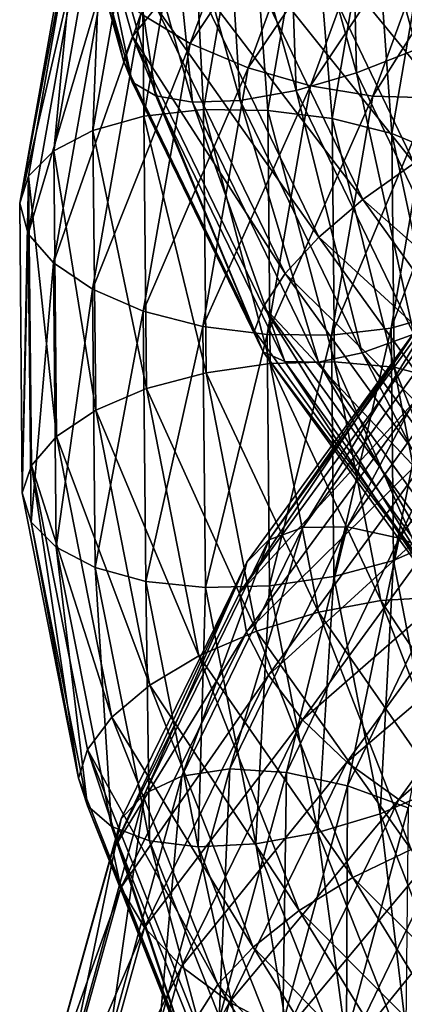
# Model space of a CAD drawing. Header units: metres. Extents: x -109 to 109, y -452 to 89.
# Tile 378 of 656: x -18.94 to -14.69, y -31.96 to -21.07. Entities that reach past the tile are written whole.
import ezdxf

# ---------------------------------------------------------------- set-up
doc = ezdxf.new("R2010")
doc.units = ezdxf.units.M
doc.layers.add('solid_K244270000C71_000', color=7, linetype='CONTINUOUS')
doc.layers.add('solid_k244270000c71_000_02', color=7, linetype='CONTINUOUS')

msp = doc.modelspace()

# ---------------------------------------------------------------- linework, layer by layer
at = {"layer": 'solid_K244270000C71_000'}
for points in [[(-18.586407, -18.074919, 752.072021), (-17.790848, -21.523029, 751.850952), (-18.687634, -18.324261, 752.643494)], [(-18.586407, -18.074919, 752.072021), (-17.691984, -21.255943, 751.297852), (-17.790848, -21.523029, 751.850952)], [(-17.430216, -20.93116, 750.808716), (-17.691984, -21.255943, 751.297852), (-18.586407, -18.074919, 752.072021)], [(-18.687634, -18.324261, 752.643494), (-17.790848, -21.523029, 751.850952), (-18.588299, -18.583757, 753.21228)], [(-18.588299, -18.583757, 753.21228), (-17.693785, -21.760099, 752.417786), (-18.314949, -18.780176, 753.769836)], [(-17.790848, -21.523029, 751.850952), (-17.693785, -21.760099, 752.417786), (-18.588299, -18.583757, 753.21228)], [(-18.314949, -18.780176, 753.769836), (-17.43359, -21.911093, 752.985657), (-17.888954, -18.919849, 754.266724)], [(-17.693785, -21.760099, 752.417786), (-17.43359, -21.911093, 752.985657), (-18.314949, -18.780176, 753.769836)], [(-17.888954, -18.919849, 754.266724), (-17.028095, -21.981743, 753.505493), (-17.335743, -18.989935, 754.6651)], [(-17.43359, -21.911093, 752.985657), (-17.028095, -21.981743, 753.505493), (-17.888954, -18.919849, 754.266724)], [(-17.335743, -18.989935, 754.6651), (-16.501505, -21.963404, 753.938354), (-16.684895, -18.980789, 754.9328)], [(-17.028095, -21.981743, 753.505493), (-16.501505, -21.963404, 753.938354), (-17.335743, -18.989935, 754.6651)], [(-16.501505, -21.963404, 753.938354), (-15.881976, -21.851191, 754.250183), (-16.684895, -18.980789, 754.9328)], [(-17.048382, -19.156713, 771.935608), (-17.567652, -22.136698, 770.968018), (-17.593739, -19.229416, 772.359314)], [(-16.907091, -22.063551, 770.730225), (-17.567652, -22.136698, 770.968018), (-17.048382, -19.156713, 771.935608)], [(-16.407347, -19.183561, 771.638367), (-16.907091, -22.063551, 770.730225), (-17.048382, -19.156713, 771.935608)], [(-17.593739, -19.229416, 772.359314), (-18.129618, -22.293386, 771.337891), (-18.014193, -19.39238, 772.875305)], [(-17.567652, -22.136698, 770.968018), (-18.129618, -22.293386, 771.337891), (-17.593739, -19.229416, 772.359314)], [(-16.195234, -22.073421, 770.632507), (-16.907091, -22.063551, 770.730225), (-16.407347, -19.183561, 771.638367)], [(-15.716531, -19.302111, 771.479309), (-16.195234, -22.073421, 770.632507), (-16.407347, -19.183561, 771.638367)], [(-18.014193, -19.39238, 772.875305), (-18.56288, -22.519835, 771.80896), (-18.284729, -19.63172, 773.443848)], [(-18.129618, -22.293386, 771.337891), (-18.56288, -22.519835, 771.80896), (-18.014193, -19.39238, 772.875305)], [(-18.284729, -19.63172, 773.443848), (-18.939135, -23.098536, 772.910767), (-18.375149, -19.913742, 774.031189)], [(-18.284729, -19.63172, 773.443848), (-18.841656, -22.798452, 772.344177), (-18.939135, -23.098536, 772.910767)], [(-18.56288, -22.519835, 771.80896), (-18.841656, -22.798452, 772.344177), (-18.284729, -19.63172, 773.443848)], [(-18.375149, -19.913742, 774.031189), (-18.939135, -23.098536, 772.910767), (-18.286591, -20.275549, 774.574219)], [(-15.875462, -19.946161, 750.018127), (-14.575467, -22.654047, 749.463623), (-16.495716, -20.253502, 750.139709)], [(-18.939135, -23.098536, 772.910767), (-18.843575, -23.435522, 773.454285), (-18.286591, -20.275549, 774.574219)], [(-18.286591, -20.275549, 774.574219), (-18.843575, -23.435522, 773.454285), (-18.017677, -20.642815, 775.070557)], [(-16.495716, -20.253502, 750.139709), (-15.144931, -23.057104, 749.538696), (-17.023392, -20.589222, 750.411865)], [(-14.575467, -22.654047, 749.463623), (-15.144931, -23.057104, 749.538696), (-16.495716, -20.253502, 750.139709)], [(-18.843575, -23.435522, 773.454285), (-18.566471, -23.757416, 773.965393), (-18.017677, -20.642815, 775.070557)], [(-18.017677, -20.642815, 775.070557), (-18.566471, -23.757416, 773.965393), (-17.598597, -21.00403, 775.474731)], [(-17.023392, -20.589222, 750.411865), (-15.629397, -23.473557, 749.768433), (-17.430216, -20.93116, 750.808716)], [(-15.144931, -23.057104, 749.538696), (-15.629397, -23.473557, 749.768433), (-17.023392, -20.589222, 750.411865)], [(-18.566471, -23.757416, 773.965393), (-18.134626, -24.05039, 774.399414), (-17.598597, -21.00403, 775.474731)], [(-17.598597, -21.00403, 775.474731), (-18.134626, -24.05039, 774.399414), (-17.054365, -21.332037, 775.754517)], [(-17.430216, -20.93116, 750.808716), (-16.002909, -23.876907, 750.129211), (-17.691984, -21.255943, 751.297852)], [(-15.629397, -23.473557, 749.768433), (-16.002909, -23.876907, 750.129211), (-17.430216, -20.93116, 750.808716)], [(-18.134626, -24.05039, 774.399414), (-17.573818, -24.291466, 774.722534), (-17.054365, -21.332037, 775.754517)], [(-17.691984, -21.255943, 751.297852), (-16.343513, -24.51045, 751.129883), (-17.790848, -21.523029, 751.850952)], [(-17.691984, -21.255943, 751.297852), (-16.24324, -24.240185, 750.591003), (-16.343513, -24.51045, 751.129883)], [(-16.002909, -23.876907, 750.129211), (-16.24324, -24.240185, 750.591003), (-17.691984, -21.255943, 751.297852)], [(-17.054365, -21.332037, 775.754517), (-17.573818, -24.291466, 774.722534), (-16.41408, -21.602175, 775.884399)], [(-17.790848, -21.523029, 751.850952), (-16.343513, -24.51045, 751.129883), (-17.693785, -21.760099, 752.417786)], [(-17.573818, -24.291466, 774.722534), (-16.91403, -24.460669, 774.907043), (-16.41408, -21.602175, 775.884399)], [(-17.693785, -21.760099, 752.417786), (-16.244894, -24.740068, 751.691833), (-17.43359, -21.911093, 752.985657)], [(-16.343513, -24.51045, 751.129883), (-16.244894, -24.740068, 751.691833), (-17.693785, -21.760099, 752.417786)], [(-17.43359, -21.911093, 752.985657), (-16.006004, -24.848751, 752.269592), (-17.028095, -21.981743, 753.505493)], [(-16.244894, -24.740068, 751.691833), (-16.006004, -24.848751, 752.269592), (-17.43359, -21.911093, 752.985657)], [(-17.028095, -21.981743, 753.505493), (-15.633715, -24.855082, 752.811279), (-16.501505, -21.963404, 753.938354)], [(-16.006004, -24.848751, 752.269592), (-15.633715, -24.855082, 752.811279), (-17.028095, -21.981743, 753.505493)], [(-15.633715, -24.855082, 752.811279), (-15.150247, -24.754332, 753.276855), (-16.501505, -21.963404, 753.938354)], [(-16.907091, -22.063551, 770.730225), (-16.878349, -24.972498, 769.785522), (-17.567652, -22.136698, 770.968018)], [(-16.167702, -24.872551, 769.750671), (-16.878349, -24.972498, 769.785522), (-16.907091, -22.063551, 770.730225)], [(-16.195234, -22.073421, 770.632507), (-16.167702, -24.872551, 769.750671), (-16.907091, -22.063551, 770.730225)], [(-17.567652, -22.136698, 770.968018), (-17.537786, -25.146664, 769.962341), (-18.129618, -22.293386, 771.337891)], [(-16.878349, -24.972498, 769.785522), (-17.537786, -25.146664, 769.962341), (-17.567652, -22.136698, 770.968018)], [(-18.129618, -22.293386, 771.337891), (-18.098797, -25.38817, 770.277283), (-18.56288, -22.519835, 771.80896)], [(-17.537786, -25.146664, 769.962341), (-18.098797, -25.38817, 770.277283), (-18.129618, -22.293386, 771.337891)], [(-18.56288, -22.519835, 771.80896), (-18.531321, -25.678696, 770.702332), (-18.841656, -22.798452, 772.344177)], [(-18.098797, -25.38817, 770.277283), (-18.531321, -25.678696, 770.702332), (-18.56288, -22.519835, 771.80896)], [(-18.841656, -22.798452, 772.344177), (-18.910107, -26.300278, 771.754272), (-18.939135, -23.098536, 772.910767)], [(-18.841656, -22.798452, 772.344177), (-18.809626, -25.996922, 771.203613), (-18.910107, -26.300278, 771.754272)], [(-18.531321, -25.678696, 770.702332), (-18.809626, -25.996922, 771.203613), (-18.841656, -22.798452, 772.344177)], [(-18.939135, -23.098536, 772.910767), (-18.910107, -26.300278, 771.754272), (-18.843575, -23.435522, 773.454285)], [(-18.910107, -26.300278, 771.754272), (-18.811541, -26.626976, 772.293213), (-18.843575, -23.435522, 773.454285)], [(-18.843575, -23.435522, 773.454285), (-18.811541, -26.626976, 772.293213), (-18.566471, -23.757416, 773.965393)], [(-18.811541, -26.626976, 772.293213), (-18.534906, -26.902931, 772.81958), (-18.566471, -23.757416, 773.965393)], [(-18.566471, -23.757416, 773.965393), (-18.534906, -26.902931, 772.81958), (-18.134626, -24.05039, 774.399414)], [(-16.002909, -23.876907, 750.129211), (-14.074968, -26.545824, 749.554565), (-16.24324, -24.240185, 750.591003)], [(-18.534906, -26.902931, 772.81958), (-18.103796, -27.126879, 773.284241), (-18.134626, -24.05039, 774.399414)], [(-18.134626, -24.05039, 774.399414), (-18.103796, -27.126879, 773.284241), (-17.573818, -24.291466, 774.722534)], [(-16.24324, -24.240185, 750.591003), (-14.375127, -27.234196, 750.513184), (-16.343513, -24.51045, 751.129883)], [(-14.074968, -26.545824, 749.554565), (-14.286346, -26.943731, 749.991455), (-16.24324, -24.240185, 750.591003)], [(-18.103796, -27.126879, 773.284241), (-17.543941, -27.280062, 773.651855), (-17.573818, -24.291466, 774.722534)], [(-17.573818, -24.291466, 774.722534), (-17.543941, -27.280062, 773.651855), (-16.91403, -24.460669, 774.907043)], [(-17.543941, -27.280062, 773.651855), (-16.885275, -27.347248, 773.892395), (-16.91403, -24.460669, 774.907043)], [(-14.524717, -24.459684, 794.722046), (-16.427776, -27.068338, 793.650391), (-16.50935, -27.408712, 794.226318)], [(-16.343513, -24.51045, 751.129883), (-14.375127, -27.234196, 750.513184), (-16.244894, -24.740068, 751.691833)], [(-14.375127, -27.234196, 750.513184), (-14.287801, -27.440002, 751.075073), (-16.244894, -24.740068, 751.691833)], [(-16.167702, -24.872551, 769.750671), (-15.633248, -27.621632, 768.877441), (-16.878349, -24.972498, 769.785522)], [(-16.878349, -24.972498, 769.785522), (-16.320404, -27.829132, 768.849854), (-17.537786, -25.146664, 769.962341)], [(-15.633248, -27.621632, 768.877441), (-16.320404, -27.829132, 768.849854), (-16.878349, -24.972498, 769.785522)], [(-17.537786, -25.146664, 769.962341), (-16.958042, -28.102224, 768.966187), (-18.098797, -25.38817, 770.277283)], [(-16.320404, -27.829132, 768.849854), (-16.958042, -28.102224, 768.966187), (-17.537786, -25.146664, 769.962341)], [(-18.098797, -25.38817, 770.277283), (-17.500507, -28.426777, 769.226563), (-18.531321, -25.678696, 770.702332)], [(-16.958042, -28.102224, 768.966187), (-17.500507, -28.426777, 769.226563), (-18.098797, -25.38817, 770.277283)], [(-18.531321, -25.678696, 770.702332), (-17.918734, -28.780029, 769.606079), (-18.809626, -25.996922, 771.203613)], [(-17.500507, -28.426777, 769.226563), (-17.918734, -28.780029, 769.606079), (-18.531321, -25.678696, 770.702332)], [(-18.809626, -25.996922, 771.203613), (-18.288177, -29.454475, 770.604614), (-18.910107, -26.300278, 771.754272)], [(-18.809626, -25.996922, 771.203613), (-18.187838, -29.137003, 770.073608), (-18.288177, -29.454475, 770.604614)], [(-17.918734, -28.780029, 769.606079), (-18.187838, -29.137003, 770.073608), (-18.809626, -25.996922, 771.203613)], [(-18.910107, -26.300278, 771.754272), (-18.288177, -29.454475, 770.604614), (-18.811541, -26.626976, 772.293213)], [(-18.811541, -26.626976, 772.293213), (-18.18969, -29.760103, 771.143127), (-18.534906, -26.902931, 772.81958)], [(-18.288177, -29.454475, 770.604614), (-18.18969, -29.760103, 771.143127), (-18.811541, -26.626976, 772.293213)], [(-16.184713, -26.819813, 793.059021), (-17.554741, -29.624382, 791.837891), (-16.427776, -27.068338, 793.650391)], [(-18.534906, -26.902931, 772.81958), (-17.922201, -29.991035, 771.684753), (-18.103796, -27.126879, 773.284241)], [(-18.18969, -29.760103, 771.143127), (-17.922201, -29.991035, 771.684753), (-18.534906, -26.902931, 772.81958)], [(-16.427776, -27.068338, 793.650391), (-17.907795, -30.252764, 792.954285), (-16.50935, -27.408712, 794.226318)], [(-16.427776, -27.068338, 793.650391), (-17.818378, -29.906099, 792.395081), (-17.907795, -30.252764, 792.954285)], [(-17.554741, -29.624382, 791.837891), (-17.818378, -29.906099, 792.395081), (-16.427776, -27.068338, 793.650391)], [(-18.103796, -27.126879, 773.284241), (-17.505342, -30.147356, 772.179993), (-17.543941, -27.280062, 773.651855)], [(-17.922201, -29.991035, 771.684753), (-17.505342, -30.147356, 772.179993), (-18.103796, -27.126879, 773.284241)], [(-17.543941, -27.280062, 773.651855), (-16.963995, -30.214449, 772.591858), (-16.885275, -27.347248, 773.892395)], [(-17.505342, -30.147356, 772.179993), (-16.963995, -30.214449, 772.591858), (-17.543941, -27.280062, 773.651855)], [(-16.50935, -27.408712, 794.226318), (-17.907795, -30.252764, 792.954285), (-16.429449, -27.840025, 794.733398)], [(-16.963995, -30.214449, 772.591858), (-16.327101, -30.181721, 772.888), (-16.885275, -27.347248, 773.892395)], [(-15.633248, -27.621632, 768.877441), (-14.611188, -30.24395, 768.056885), (-16.320404, -27.829132, 768.849854)], [(-17.907795, -30.252764, 792.954285), (-17.820192, -30.670006, 793.4599), (-16.429449, -27.840025, 794.733398)], [(-16.320404, -27.829132, 768.849854), (-15.253419, -30.553385, 767.969299), (-16.958042, -28.102224, 768.966187)], [(-14.611188, -30.24395, 768.056885), (-15.253419, -30.553385, 767.969299), (-16.320404, -27.829132, 768.849854)], [(-16.958042, -28.102224, 768.966187), (-15.84937, -30.920238, 768.027527), (-17.500507, -28.426777, 769.226563)], [(-15.253419, -30.553385, 767.969299), (-15.84937, -30.920238, 768.027527), (-16.958042, -28.102224, 768.966187)], [(-17.500507, -28.426777, 769.226563), (-16.356371, -31.323505, 768.235535), (-17.918734, -28.780029, 769.606079)], [(-15.84937, -30.920238, 768.027527), (-16.356371, -31.323505, 768.235535), (-17.500507, -28.426777, 769.226563)], [(-17.918734, -28.780029, 769.606079), (-16.747255, -31.736216, 768.571289), (-18.187838, -29.137003, 770.073608)], [(-16.356371, -31.323505, 768.235535), (-16.747255, -31.736216, 768.571289), (-17.918734, -28.780029, 769.606079)], [(-18.187838, -29.137003, 770.073608), (-17.095507, -32.460281, 769.518738), (-18.288177, -29.454475, 770.604614)], [(-18.187838, -29.137003, 770.073608), (-16.998764, -32.129921, 769.006531), (-17.095507, -32.460281, 769.518738)], [(-16.747255, -31.736216, 768.571289), (-16.998764, -32.129921, 769.006531), (-18.187838, -29.137003, 770.073608)], [(-16.613565, -29.353617, 790.876282), (-17.388416, -32.174129, 789.637512), (-17.145012, -29.434738, 791.31842)], [(-16.734596, -32.120766, 789.375366), (-17.388416, -32.174129, 789.637512), (-16.613565, -29.353617, 790.876282)], [(-15.988879, -29.391943, 790.545837), (-16.734596, -32.120766, 789.375366), (-16.613565, -29.353617, 790.876282)], [(-18.288177, -29.454475, 770.604614), (-17.095507, -32.460281, 769.518738), (-18.18969, -29.760103, 771.143127)], [(-17.145012, -29.434738, 791.31842), (-17.944651, -32.331886, 790.018677), (-17.554741, -29.624382, 791.837891)], [(-17.388416, -32.174129, 789.637512), (-17.944651, -32.331886, 790.018677), (-17.145012, -29.434738, 791.31842)], [(-17.554741, -29.624382, 791.837891), (-18.373489, -32.579029, 790.487732), (-17.818378, -29.906099, 792.395081)], [(-17.944651, -32.331886, 790.018677), (-18.373489, -32.579029, 790.487732), (-17.554741, -29.624382, 791.837891)], [(-18.18969, -29.760103, 771.143127), (-17.000496, -32.746456, 770.056946), (-17.922201, -29.991035, 771.684753)], [(-17.095507, -32.460281, 769.518738), (-17.000496, -32.746456, 770.056946), (-18.18969, -29.760103, 771.143127)], [(-17.818378, -29.906099, 792.395081), (-18.744797, -33.24968, 791.549316), (-17.907795, -30.252764, 792.954285)], [(-17.818378, -29.906099, 792.395081), (-18.649424, -32.895779, 791.008362), (-18.744797, -33.24968, 791.549316)], [(-18.373489, -32.579029, 790.487732), (-18.649424, -32.895779, 791.008362), (-17.818378, -29.906099, 792.395081)], [(-17.922201, -29.991035, 771.684753), (-16.750496, -32.934738, 770.613281), (-17.505342, -30.147356, 772.179993)], [(-17.000496, -32.746456, 770.056946), (-16.750496, -32.934738, 770.613281), (-17.922201, -29.991035, 771.684753)], [(-17.505342, -30.147356, 772.179993), (-16.360889, -33.026985, 771.137939), (-16.963995, -30.214449, 772.591858)], [(-16.750496, -32.934738, 770.613281), (-16.360889, -33.026985, 771.137939), (-17.505342, -30.147356, 772.179993)], [(-17.907795, -30.252764, 792.954285), (-18.744797, -33.24968, 791.549316), (-17.820192, -30.670006, 793.4599)], [(-16.963995, -30.214449, 772.591858), (-15.854933, -33.012508, 771.592285), (-16.327101, -30.181721, 772.888)], [(-16.360889, -33.026985, 771.137939), (-15.854933, -33.012508, 771.592285), (-16.963995, -30.214449, 772.591858)], [(-15.854933, -33.012508, 771.592285), (-15.259679, -32.885117, 771.941956), (-16.327101, -30.181721, 772.888)], [(-18.744797, -33.24968, 791.549316), (-18.651321, -33.651081, 792.054016), (-17.820192, -30.670006, 793.4599)], [(-17.820192, -30.670006, 793.4599), (-18.651321, -33.651081, 792.054016), (-17.558138, -31.107876, 793.905701)], [(-15.84937, -30.920238, 768.027527), (-14.242934, -33.521549, 767.193542), (-16.356371, -31.323505, 768.235535)], [(-18.651321, -33.651081, 792.054016), (-18.377045, -34.046139, 792.518799), (-17.558138, -31.107876, 793.905701)], [(-17.558138, -31.107876, 793.905701), (-18.377045, -34.046139, 792.518799), (-17.149746, -31.539759, 794.252502)], [(-16.356371, -31.323505, 768.235535), (-14.698547, -33.996765, 767.352966), (-16.747255, -31.736216, 768.571289)], [(-14.242934, -33.521549, 767.193542), (-14.698547, -33.996765, 767.352966), (-16.356371, -31.323505, 768.235535)], [(-18.377045, -34.046139, 792.518799), (-17.949606, -34.414383, 792.901672), (-17.149746, -31.539759, 794.252502)], [(-17.149746, -31.539759, 794.252502), (-17.949606, -34.414383, 792.901672), (-16.619396, -31.933393, 794.472046)], [(-16.747255, -31.736216, 768.571289), (-15.049812, -34.463844, 767.648193), (-16.998764, -32.129921, 769.006531)], [(-14.698547, -33.996765, 767.352966), (-15.049812, -34.463844, 767.648193), (-16.747255, -31.736216, 768.571289)], [(-17.949606, -34.414383, 792.901672), (-17.39452, -34.727482, 793.172302), (-16.619396, -31.933393, 794.472046)]]:
    msp.add_3dface(points, dxfattribs=at)
at = {"layer": 'solid_k244270000c71_000_02'}
for points in [[(-17.598597, -21.00403, 775.474731), (-17.054365, -21.332037, 775.754517), (-16.001539, -18.486044, 776.699463)], [(-16.001539, -18.486044, 776.699463), (-17.054365, -21.332037, 775.754517), (-15.400782, -18.852816, 776.777771)], [(-14.296988, -18.505472, 734.339478), (-14.797287, -18.632137, 733.88324), (-12.700029, -21.123325, 733.622253)], [(-15.280721, -18.74612, 755.042542), (-14.545376, -21.396065, 754.463074), (-14.629109, -18.537388, 754.876282)], [(-12.700029, -21.123325, 733.622253), (-14.797287, -18.632137, 733.88324), (-15.031721, -18.877613, 733.317566)], [(-15.982935, -18.896778, 755.059937), (-15.213797, -21.656713, 754.427795), (-15.280721, -18.74612, 755.042542)], [(-15.213797, -21.656713, 754.427795), (-14.545376, -21.396065, 754.463074), (-15.280721, -18.74612, 755.042542)], [(-13.279935, -21.130882, 731.890381), (-13.090647, -21.371983, 732.460205), (-15.279873, -18.819016, 732.732727)], [(-15.031721, -18.877613, 733.317566), (-15.279873, -18.819016, 732.732727), (-13.090647, -21.371983, 732.460205)], [(-14.435729, -19.870258, 732.015747), (-13.279935, -21.130882, 731.890381), (-15.279873, -18.819016, 732.732727)], [(-17.054365, -21.332037, 775.754517), (-16.41408, -21.602175, 775.884399), (-15.400782, -18.852816, 776.777771)], [(-16.684895, -18.980789, 754.9328), (-15.881976, -21.851191, 754.250183), (-15.982935, -18.896778, 755.059937)], [(-15.400782, -18.852816, 776.777771), (-16.41408, -21.602175, 775.884399), (-14.752847, -19.154173, 776.700012)], [(-15.881976, -21.851191, 754.250183), (-15.213797, -21.656713, 754.427795), (-15.982935, -18.896778, 755.059937)], [(-12.872321, -21.387861, 733.051392), (-15.031721, -18.877613, 733.317566), (-13.090647, -21.371983, 732.460205)], [(-12.700029, -21.123325, 733.622253), (-15.031721, -18.877613, 733.317566), (-12.872321, -21.387861, 733.051392)], [(-16.41408, -21.602175, 775.884399), (-15.723515, -21.800213, 775.864868), (-14.752847, -19.154173, 776.700012)], [(-14.752847, -19.154173, 776.700012), (-15.723515, -21.800213, 775.864868), (-14.104677, -19.371536, 776.477783)], [(-15.483635, -22.162516, 770.676819), (-16.195234, -22.073421, 770.632507), (-15.716531, -19.302111, 771.479309)], [(-15.723515, -21.800213, 775.864868), (-15.032698, -21.914892, 775.703003), (-14.104677, -19.371536, 776.477783)], [(-15.025965, -19.500528, 771.464539), (-15.483635, -22.162516, 770.676819), (-15.716531, -19.302111, 771.479309)], [(-14.104677, -19.371536, 776.477783), (-15.032698, -21.914892, 775.703003), (-13.503215, -19.486671, 776.122498)], [(-14.53886, -19.486074, 750.220093), (-13.348316, -21.986134, 749.758423), (-15.20704, -19.684771, 750.04718)], [(-15.032698, -21.914892, 775.703003), (-14.391663, -21.935303, 775.405762), (-13.503215, -19.486671, 776.122498)], [(-14.823847, -22.327391, 770.864929), (-15.483635, -22.162516, 770.676819), (-15.025965, -19.500528, 771.464539)], [(-14.385679, -19.767338, 771.599915), (-14.823847, -22.327391, 770.864929), (-15.025965, -19.500528, 771.464539)], [(-15.20704, -19.684771, 750.04718), (-13.961781, -22.288929, 749.5401), (-15.875462, -19.946161, 750.018127)], [(-13.348316, -21.986134, 749.758423), (-13.961781, -22.288929, 749.5401), (-15.20704, -19.684771, 750.04718)], [(-14.263039, -22.561869, 771.192261), (-14.823847, -22.327391, 770.864929), (-14.385679, -19.767338, 771.599915)], [(-13.961781, -22.288929, 749.5401), (-14.575467, -22.654047, 749.463623), (-15.875462, -19.946161, 750.018127)], [(-15.213797, -21.656713, 754.427795), (-13.967984, -24.248579, 753.856018), (-14.545376, -21.396065, 754.463074)], [(-16.41408, -21.602175, 775.884399), (-16.91403, -24.460669, 774.907043), (-15.723515, -21.800213, 775.864868)], [(-15.881976, -21.851191, 754.250183), (-14.581449, -24.54604, 753.630615), (-15.213797, -21.656713, 754.427795)], [(-14.581449, -24.54604, 753.630615), (-13.967984, -24.248579, 753.856018), (-15.213797, -21.656713, 754.427795)], [(-16.91403, -24.460669, 774.907043), (-16.202431, -24.550827, 774.949158), (-15.723515, -21.800213, 775.864868)], [(-16.501505, -21.963404, 753.938354), (-15.150247, -24.754332, 753.276855), (-15.881976, -21.851191, 754.250183)], [(-15.723515, -21.800213, 775.864868), (-16.202431, -24.550827, 774.949158), (-15.032698, -21.914892, 775.703003)], [(-15.150247, -24.754332, 753.276855), (-14.581449, -24.54604, 753.630615), (-15.881976, -21.851191, 754.250183)], [(-14.830012, -24.4799, 774.615417), (-14.268046, -24.316278, 774.249084), (-13.846307, -21.855177, 774.985046)], [(-14.391663, -21.935303, 775.405762), (-14.830012, -24.4799, 774.615417), (-13.846307, -21.855177, 774.985046)], [(-16.202431, -24.550827, 774.949158), (-15.490573, -24.558327, 774.851257), (-15.032698, -21.914892, 775.703003)], [(-15.032698, -21.914892, 775.703003), (-15.490573, -24.558327, 774.851257), (-14.391663, -21.935303, 775.405762)], [(-15.490573, -24.558327, 774.851257), (-14.830012, -24.4799, 774.615417), (-14.391663, -21.935303, 775.405762)], [(-15.457312, -24.851156, 769.855591), (-16.167702, -24.872551, 769.750671), (-16.195234, -22.073421, 770.632507)], [(-15.483635, -22.162516, 770.676819), (-15.457312, -24.851156, 769.855591), (-16.195234, -22.073421, 770.632507)], [(-14.798646, -24.912989, 770.097778), (-15.457312, -24.851156, 769.855591), (-15.483635, -22.162516, 770.676819)], [(-14.823847, -22.327391, 770.864929), (-14.798646, -24.912989, 770.097778), (-15.483635, -22.162516, 770.676819)], [(-14.238791, -25.059298, 770.468872), (-14.798646, -24.912989, 770.097778), (-14.823847, -22.327391, 770.864929)], [(-14.263039, -22.561869, 771.192261), (-14.238791, -25.059298, 770.468872), (-14.823847, -22.327391, 770.864929)], [(-14.575467, -22.654047, 749.463623), (-12.819497, -25.10939, 749.003174), (-15.144931, -23.057104, 749.538696)], [(-15.144931, -23.057104, 749.538696), (-13.320355, -25.598351, 749.035828), (-15.629397, -23.473557, 749.768433)], [(-12.819497, -25.10939, 749.003174), (-13.320355, -25.598351, 749.035828), (-15.144931, -23.057104, 749.538696)], [(-15.629397, -23.473557, 749.768433), (-13.746456, -26.087292, 749.226746), (-16.002909, -23.876907, 750.129211)], [(-13.320355, -25.598351, 749.035828), (-13.746456, -26.087292, 749.226746), (-15.629397, -23.473557, 749.768433)], [(-13.746456, -26.087292, 749.226746), (-14.074968, -26.545824, 749.554565), (-16.002909, -23.876907, 750.129211)], [(-13.975819, -24.155796, 793.49115), (-15.80696, -26.684523, 792.492554), (-14.309813, -24.241524, 794.099915)], [(-15.316989, -26.675772, 791.993469), (-15.80696, -26.684523, 792.492554), (-13.975819, -24.155796, 793.49115)], [(-13.542608, -24.212931, 792.941101), (-15.316989, -26.675772, 791.993469), (-13.975819, -24.155796, 793.49115)], [(-16.24324, -24.240185, 750.591003), (-14.286346, -26.943731, 749.991455), (-14.375127, -27.234196, 750.513184)], [(-14.309813, -24.241524, 794.099915), (-16.184713, -26.819813, 793.059021), (-14.524717, -24.459684, 794.722046)], [(-15.80696, -26.684523, 792.492554), (-16.184713, -26.819813, 793.059021), (-14.309813, -24.241524, 794.099915)], [(-14.741056, -26.800621, 791.599548), (-15.316989, -26.675772, 791.993469), (-13.542608, -24.212931, 792.941101)], [(-13.033394, -24.416468, 792.490112), (-14.741056, -26.800621, 791.599548), (-13.542608, -24.212931, 792.941101)], [(-14.830012, -24.4799, 774.615417), (-14.804801, -27.049351, 773.792297), (-14.268046, -24.316278, 774.249084)], [(-14.804801, -27.049351, 773.792297), (-14.24379, -26.801413, 773.481567), (-14.268046, -24.316278, 774.249084)], [(-16.91403, -24.460669, 774.907043), (-16.885275, -27.347248, 773.892395), (-16.202431, -24.550827, 774.949158)], [(-14.524717, -24.459684, 794.722046), (-16.50935, -27.408712, 794.226318), (-14.594086, -24.791239, 795.314453)], [(-16.184713, -26.819813, 793.059021), (-16.427776, -27.068338, 793.650391), (-14.524717, -24.459684, 794.722046)], [(-15.490573, -24.558327, 774.851257), (-15.464238, -27.227613, 773.965332), (-14.830012, -24.4799, 774.615417)], [(-15.464238, -27.227613, 773.965332), (-14.804801, -27.049351, 773.792297), (-14.830012, -24.4799, 774.615417)], [(-14.120398, -27.042955, 791.32959), (-14.741056, -26.800621, 791.599548), (-13.033394, -24.416468, 792.490112)], [(-16.885275, -27.347248, 773.892395), (-16.174885, -27.328394, 773.997742), (-16.202431, -24.550827, 774.949158)], [(-16.202431, -24.550827, 774.949158), (-16.174885, -27.328394, 773.997742), (-15.490573, -24.558327, 774.851257)], [(-16.174885, -27.328394, 773.997742), (-15.464238, -27.227613, 773.965332), (-15.490573, -24.558327, 774.851257)], [(-15.150247, -24.754332, 753.276855), (-13.32503, -27.284981, 752.719055), (-14.581449, -24.54604, 753.630615)], [(-14.594086, -24.791239, 795.314453), (-16.50935, -27.408712, 794.226318), (-14.526196, -25.238001, 795.821777)], [(-16.244894, -24.740068, 751.691833), (-14.287801, -27.440002, 751.075073), (-16.006004, -24.848751, 752.269592)], [(-15.633715, -24.855082, 752.811279), (-13.750254, -27.459574, 752.223572), (-15.150247, -24.754332, 753.276855)], [(-13.750254, -27.459574, 752.223572), (-13.32503, -27.284981, 752.719055), (-15.150247, -24.754332, 753.276855)], [(-15.457312, -24.851156, 769.855591), (-14.946342, -27.492018, 769.04248), (-16.167702, -24.872551, 769.750671)], [(-14.946342, -27.492018, 769.04248), (-15.633248, -27.621632, 768.877441), (-16.167702, -24.872551, 769.750671)], [(-16.006004, -24.848751, 752.269592), (-14.077692, -27.510839, 751.661926), (-15.633715, -24.855082, 752.811279)], [(-14.287801, -27.440002, 751.075073), (-14.077692, -27.510839, 751.661926), (-16.006004, -24.848751, 752.269592)], [(-14.077692, -27.510839, 751.661926), (-13.750254, -27.459574, 752.223572), (-15.633715, -24.855082, 752.811279)], [(-14.309449, -27.452919, 769.33844), (-14.946342, -27.492018, 769.04248), (-15.457312, -24.851156, 769.855591)], [(-14.798646, -24.912989, 770.097778), (-14.309449, -27.452919, 769.33844), (-15.457312, -24.851156, 769.855591)], [(-13.768102, -27.512861, 769.753052), (-14.309449, -27.452919, 769.33844), (-14.798646, -24.912989, 770.097778)], [(-14.238791, -25.059298, 770.468872), (-13.768102, -27.512861, 769.753052), (-14.798646, -24.912989, 770.097778)], [(-16.50935, -27.408712, 794.226318), (-16.429449, -27.840025, 794.733398), (-14.526196, -25.238001, 795.821777)], [(-14.526196, -25.238001, 795.821777), (-16.429449, -27.840025, 794.733398), (-14.312581, -25.752443, 796.234619)], [(-16.429449, -27.840025, 794.733398), (-16.187845, -28.318119, 795.161682), (-14.312581, -25.752443, 796.234619)], [(-14.312581, -25.752443, 796.234619), (-16.187845, -28.318119, 795.161682), (-13.979679, -26.298447, 796.51825)], [(-16.187845, -28.318119, 795.161682), (-15.811326, -28.809885, 795.475098), (-13.979679, -26.298447, 796.51825)], [(-13.979679, -26.298447, 796.51825), (-15.811326, -28.809885, 795.475098), (-13.547361, -26.836737, 796.647949)], [(-15.80696, -26.684523, 792.492554), (-17.145012, -29.434738, 791.31842), (-16.184713, -26.819813, 793.059021)], [(-16.613565, -29.353617, 790.876282), (-17.145012, -29.434738, 791.31842), (-15.80696, -26.684523, 792.492554)], [(-15.316989, -26.675772, 791.993469), (-16.613565, -29.353617, 790.876282), (-15.80696, -26.684523, 792.492554)], [(-15.988879, -29.391943, 790.545837), (-16.613565, -29.353617, 790.876282), (-15.316989, -26.675772, 791.993469)], [(-14.741056, -26.800621, 791.599548), (-15.988879, -29.391943, 790.545837), (-15.316989, -26.675772, 791.993469)], [(-17.145012, -29.434738, 791.31842), (-17.554741, -29.624382, 791.837891), (-16.184713, -26.819813, 793.059021)], [(-15.315682, -29.53998, 790.341919), (-15.988879, -29.391943, 790.545837), (-14.741056, -26.800621, 791.599548)], [(-15.811326, -28.809885, 795.475098), (-15.322365, -29.279375, 795.647156), (-13.547361, -26.836737, 796.647949)], [(-13.547361, -26.836737, 796.647949), (-15.322365, -29.279375, 795.647156), (-13.038742, -27.330233, 796.60675)], [(-14.120398, -27.042955, 791.32959), (-15.315682, -29.53998, 790.341919), (-14.741056, -26.800621, 791.599548)], [(-14.804801, -27.049351, 773.792297), (-14.315401, -29.573296, 772.977966), (-14.24379, -26.801413, 773.481567)], [(-15.464238, -27.227613, 773.965332), (-14.953039, -29.84931, 773.088684), (-14.804801, -27.049351, 773.792297)], [(-14.642729, -29.783113, 790.273987), (-15.315682, -29.53998, 790.341919), (-14.120398, -27.042955, 791.32959)], [(-14.953039, -29.84931, 773.088684), (-14.315401, -29.573296, 772.977966), (-14.804801, -27.049351, 773.792297)], [(-16.174885, -27.328394, 773.997742), (-15.640195, -30.056118, 773.056091), (-15.464238, -27.227613, 773.965332)], [(-15.640195, -30.056118, 773.056091), (-14.953039, -29.84931, 773.088684), (-15.464238, -27.227613, 773.965332)], [(-16.885275, -27.347248, 773.892395), (-16.327101, -30.181721, 772.888), (-16.174885, -27.328394, 773.997742)], [(-16.327101, -30.181721, 772.888), (-15.640195, -30.056118, 773.056091), (-16.174885, -27.328394, 773.997742)], [(-15.322365, -29.279375, 795.647156), (-14.747106, -29.693226, 795.658752), (-13.038742, -27.330233, 796.60675)], [(-13.038742, -27.330233, 796.60675), (-14.747106, -29.693226, 795.658752), (-12.490182, -27.750151, 796.407471)], [(-14.946342, -27.492018, 769.04248), (-13.96919, -30.011774, 768.279846), (-15.633248, -27.621632, 768.877441)], [(-14.309449, -27.452919, 769.33844), (-13.373935, -29.877031, 768.627502), (-14.946342, -27.492018, 769.04248)], [(-13.373935, -29.877031, 768.627502), (-13.96919, -30.011774, 768.279846), (-14.946342, -27.492018, 769.04248)], [(-13.96919, -30.011774, 768.279846), (-14.611188, -30.24395, 768.056885), (-15.633248, -27.621632, 768.877441)], [(-14.747106, -29.693226, 795.658752), (-14.126672, -30.028198, 795.518799), (-12.490182, -27.750151, 796.407471)], [(-16.429449, -27.840025, 794.733398), (-17.820192, -30.670006, 793.4599), (-16.187845, -28.318119, 795.161682)], [(-17.820192, -30.670006, 793.4599), (-17.558138, -31.107876, 793.905701), (-16.187845, -28.318119, 795.161682)], [(-16.187845, -28.318119, 795.161682), (-17.558138, -31.107876, 793.905701), (-15.811326, -28.809885, 795.475098)], [(-17.558138, -31.107876, 793.905701), (-17.149746, -31.539759, 794.252502), (-15.811326, -28.809885, 795.475098)], [(-15.811326, -28.809885, 795.475098), (-17.149746, -31.539759, 794.252502), (-15.322365, -29.279375, 795.647156)], [(-17.149746, -31.539759, 794.252502), (-16.619396, -31.933393, 794.472046), (-15.322365, -29.279375, 795.647156)], [(-15.322365, -29.279375, 795.647156), (-16.619396, -31.933393, 794.472046), (-14.747106, -29.693226, 795.658752)], [(-16.030003, -32.168823, 789.24231), (-16.734596, -32.120766, 789.375366), (-15.988879, -29.391943, 790.545837)], [(-15.315682, -29.53998, 790.341919), (-16.030003, -32.168823, 789.24231), (-15.988879, -29.391943, 790.545837)], [(-15.325662, -32.311123, 789.243225), (-16.030003, -32.168823, 789.24231), (-15.315682, -29.53998, 790.341919)], [(-14.642729, -29.783113, 790.273987), (-15.325662, -32.311123, 789.243225), (-15.315682, -29.53998, 790.341919)], [(-14.953039, -29.84931, 773.088684), (-13.97545, -32.351089, 772.265381), (-14.315401, -29.573296, 772.977966)], [(-16.619396, -31.933393, 794.472046), (-15.99544, -32.259514, 794.542786), (-14.747106, -29.693226, 795.658752)], [(-14.747106, -29.693226, 795.658752), (-15.99544, -32.259514, 794.542786), (-14.126672, -30.028198, 795.518799)], [(-14.672606, -32.540813, 789.382446), (-15.325662, -32.311123, 789.243225), (-14.642729, -29.783113, 790.273987)], [(-15.640195, -30.056118, 773.056091), (-14.617681, -32.658367, 772.17041), (-14.953039, -29.84931, 773.088684)], [(-14.617681, -32.658367, 772.17041), (-13.97545, -32.351089, 772.265381), (-14.953039, -29.84931, 773.088684)], [(-15.99544, -32.259514, 794.542786), (-15.322487, -32.50098, 794.469055), (-14.126672, -30.028198, 795.518799)], [(-14.126672, -30.028198, 795.518799), (-15.322487, -32.50098, 794.469055), (-13.506013, -30.263977, 795.243164)], [(-16.327101, -30.181721, 772.888), (-15.259679, -32.885117, 771.941956), (-15.640195, -30.056118, 773.056091)], [(-15.259679, -32.885117, 771.941956), (-14.617681, -32.658367, 772.17041), (-15.640195, -30.056118, 773.056091)], [(-15.322487, -32.50098, 794.469055), (-14.64929, -32.64407, 794.261658), (-13.506013, -30.263977, 795.243164)], [(-14.611188, -30.24395, 768.056885), (-13.13025, -32.666462, 767.33252), (-15.253419, -30.553385, 767.969299)], [(-15.253419, -30.553385, 767.969299), (-13.707386, -33.069019, 767.189209), (-15.84937, -30.920238, 768.027527)], [(-13.13025, -32.666462, 767.33252), (-13.707386, -33.069019, 767.189209), (-15.253419, -30.553385, 767.969299)], [(-13.707386, -33.069019, 767.189209), (-14.242934, -33.521549, 767.193542), (-15.84937, -30.920238, 768.027527)], [(-16.619396, -31.933393, 794.472046), (-17.39452, -34.727482, 793.172302), (-15.99544, -32.259514, 794.542786)]]:
    msp.add_3dface(points, dxfattribs=at)

doc.saveas('drawing.dxf')
